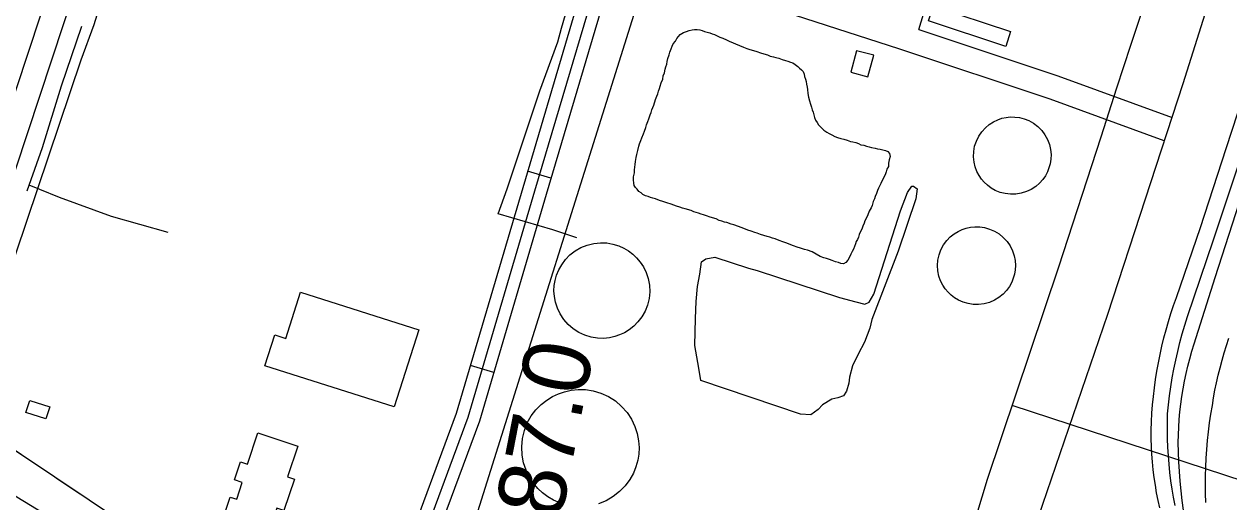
# Model space of a CAD drawing. Extents: x 3355677 to 3393573, y 612928 to 638357.
# Drawn here: x 3368073 to 3369560, y 626715 to 627305 of the extents above; entities that cross this region are included whole.
import ezdxf

# ---------------------------------------------------------------- set-up
doc = ezdxf.new("R2010")
doc.units = 0
for name, color, linetype in [('V-BLDG-OTLN', 7, 'Continuous'), ('V-DOMW-TANK', 7, 'Continuous'), ('V-RAIL-TRAK', 7, 'Continuous'), ('V-RIVR-RANG-IDEN', 7, 'Continuous'), ('V-ROAD-CNTR', 7, 'Continuous'), ('V-SITE-OTLN', 7, 'Continuous'), ('V-TOPO-BNDY', 7, 'Continuous'), ('V-TOPO-SHOR', 7, 'Continuous'), ('V-UTIL-LINE', 7, 'Continuous')]:
    doc.layers.add(name, color=color, linetype=linetype)

msp = doc.modelspace()

# ---------------------------------------------------------------- linework, layer by layer
at = {"layer": 'V-BLDG-OTLN'}
for points in [[(3369195.2, 627327.6), (3369290.5, 627296.2), (3369284.5, 627277.8), (3369189.1, 627309.2)], [(3369100.4, 627272.5), (3369093.3, 627245.8), (3369114.5, 627240.1), (3369121.6, 627266.8)], [(3368414.3, 626974.2), (3368560.2, 626927.9), (3368530, 626832.7), (3368370.5, 626883.3), (3368382.6, 626921.5), (3368396.2, 626917.2)], [(3368080.4, 626840.7), (3368105, 626832.9), (3368100.4, 626818.1), (3368075.7, 626825.9)], [(3368361.7, 626800.6), (3368411.2, 626784.1), (3368398.5, 626746.2), (3368406.8, 626743.4), (3368394, 626704.9), (3368385.3, 626707.8), (3368372.1, 626668.2), (3368355.5, 626673.7), (3368352.2, 626663.8), (3368321.2, 626674.1), (3368315.9, 626686.1), (3368327.6, 626721.4), (3368335.7, 626718.7), (3368342.6, 626739.4), (3368333, 626742.7), (3368340.3, 626764.8), (3368348.9, 626761.9)]]:
    msp.add_lwpolyline(points, close=True, dxfattribs=at)
at = {"layer": 'V-DOMW-TANK'}
for points in [[(3369284.8, 627190.1), (3369290, 627190.7), (3369295.5, 627190.6), (3369301.3, 627189.9), (3369307.2, 627188.4), (3369313.1, 627186.1), (3369318.7, 627182.9), (3369324, 627178.9), (3369328.8, 627174.1), (3369332.8, 627168.7), (3369336, 627162.8), (3369338.3, 627156.6), (3369339.7, 627150.4), (3369340.3, 627144.3), (3369340.1, 627138.4), (3369339.2, 627132.8), (3369337.8, 627127.7), (3369335.9, 627122.9), (3369333.4, 627118.1), (3369330.1, 627113.4), (3369326.1, 627108.9), (3369321.4, 627104.8), (3369316, 627101.3), (3369310, 627098.5), (3369303.6, 627096.4), (3369296.9, 627095.4), (3369290.2, 627095.2), (3369283.6, 627096), (3369277.4, 627097.6), (3369271.6, 627100), (3369266.4, 627102.9), (3369261.8, 627106.4), (3369257.8, 627110.1), (3369254.5, 627114), (3369251.5, 627118.4), (3369248.9, 627123.4), (3369246.8, 627128.9), (3369245.4, 627134.9), (3369244.8, 627141.3), (3369245, 627147.9), (3369246.1, 627154.5), (3369248.2, 627160.9), (3369251.2, 627166.9), (3369254.9, 627172.4), (3369259.3, 627177.3), (3369264.1, 627181.4), (3369269.2, 627184.7), (3369274.5, 627187.2), (3369279.7, 627189)], [(3369235.8, 627053.4), (3369240.9, 627054.5), (3369246.4, 627055.1), (3369252.3, 627055), (3369258.3, 627054.1), (3369264.4, 627052.3), (3369270.4, 627049.7), (3369276.2, 627046.3), (3369281.4, 627042), (3369286, 627037), (3369289.8, 627031.4), (3369292.7, 627025.5), (3369294.8, 627019.4), (3369296, 627013.3), (3369296.4, 627007.4), (3369296.1, 627001.8), (3369295.2, 626996.5), (3369293.8, 626991.5), (3369291.8, 626986.5), (3369289, 626981.4), (3369285.4, 626976.5), (3369281.1, 626971.9), (3369276.1, 626967.8), (3369270.4, 626964.4), (3369264.2, 626961.7), (3369257.7, 626959.9), (3369251, 626959.1), (3369244.3, 626959.2), (3369237.9, 626960.2), (3369231.9, 626961.9), (3369226.3, 626964.4), (3369221.4, 626967.3), (3369217.1, 626970.6), (3369213.3, 626974.2), (3369209.9, 626978.3), (3369206.8, 626983), (3369204.1, 626988.3), (3369202.1, 626994.2), (3369200.8, 627000.5), (3369200.3, 627007.1), (3369200.8, 627013.8), (3369202.2, 627020.4), (3369204.5, 627026.8), (3369207.7, 627032.7), (3369211.6, 627038), (3369216, 627042.6), (3369220.7, 627046.4), (3369225.7, 627049.4), (3369230.8, 627051.8)], [(3368808.1, 626921.5), (3368802, 626919.5), (3368795.4, 626918), (3368788.2, 626917.3), (3368780.7, 626917.6), (3368773, 626918.8), (3368765.3, 626921.1), (3368757.8, 626924.6), (3368750.8, 626929.1), (3368744.5, 626934.5), (3368739.1, 626940.7), (3368734.6, 626947.5), (3368731.3, 626954.7), (3368728.9, 626961.9), (3368727.6, 626969.1), (3368727.1, 626976), (3368727.5, 626982.6), (3368728.5, 626988.9), (3368730.3, 626995.3), (3368732.9, 627001.9), (3368736.6, 627008.3), (3368741.2, 627014.5), (3368746.7, 627020.3), (3368753.2, 627025.3), (3368760.4, 627029.4), (3368768.1, 627032.5), (3368776.2, 627034.5), (3368784.3, 627035.3), (3368792.3, 627035.1), (3368799.9, 627033.8), (3368807, 627031.6), (3368813.4, 627028.7), (3368819.2, 627025.3), (3368824.3, 627021.4), (3368829, 627016.9), (3368833.5, 627011.6), (3368837.5, 627005.5), (3368840.8, 626998.6), (3368843.3, 626991.1), (3368844.8, 626983.2), (3368845.2, 626974.9), (3368844.4, 626966.6), (3368842.4, 626958.5), (3368839.4, 626950.9), (3368835.5, 626943.9), (3368830.7, 626937.6), (3368825.5, 626932.3), (3368819.8, 626927.8), (3368814, 626924.3)]]:
    msp.add_lwpolyline(points, close=True, dxfattribs=at)
msp.add_lwpolyline([(3368734.4, 626714.1), (3368726.4, 626717.6), (3368719.4, 626721.8), (3368713.1, 626726.5), (3368707.2, 626732), (3368701.7, 626738.5), (3368696.8, 626746), (3368692.7, 626754.4), (3368689.6, 626763.5), (3368687.8, 626773.3), (3368687.3, 626783.4), (3368688.2, 626793.6), (3368690.6, 626803.5), (3368694.2, 626812.9), (3368699.1, 626821.5), (3368704.8, 626829.2), (3368711.3, 626835.7), (3368718.2, 626841.2), (3368725.3, 626845.6), (3368732.5, 626849), (3368739.9, 626851.5), (3368748.1, 626853.3), (3368756.9, 626854.2), (3368766.1, 626854), (3368775.5, 626852.5), (3368785, 626849.7), (3368794.2, 626845.5), (3368802.8, 626840), (3368810.5, 626833.3), (3368817.2, 626825.7), (3368822.7, 626817.4), (3368826.8, 626808.7), (3368829.7, 626799.8), (3368831.4, 626791), (3368832, 626782.5), (3368831.6, 626774.5), (3368830.4, 626766.8), (3368828.2, 626758.8), (3368825, 626750.8), (3368820.6, 626742.9), (3368814.9, 626735.2), (3368808.1, 626728.2), (3368800.3, 626722), (3368791.5, 626716.9), (3368782, 626713.1)], dxfattribs=at)
at = {"layer": 'V-RAIL-TRAK'}
for points in [[(3369474.4, 626707.9), (3369472.4, 626717.3), (3369470.6, 626726.7), (3369469, 626736.1), (3369467.5, 626745.6), (3369466.4, 626755.1), (3369465.4, 626764.7), (3369464.6, 626774.2), (3369464.1, 626783.8), (3369463.7, 626793.4), (3369463.9, 626803.9), (3369464.2, 626814.3), (3369464.8, 626824.8), (3369465.6, 626835.2), (3369466.6, 626845.7), (3369467.8, 626856.1), (3369469.3, 626866.5), (3369470.9, 626876.8), (3369472.7, 626887.1), (3369474.8, 626897.4), (3369477.1, 626907.7), (3369479.6, 626917.8), (3369482.2, 626928), (3369485.1, 626938), (3369488.2, 626948.1), (3369491.5, 626958), (3369495, 626967.9), (3369524.8, 627054.1), (3369556.3, 627151.9), (3369592.5, 627262.5)], [(3369493.4, 626710.9), (3369491.4, 626721.1), (3369489.7, 626731.3), (3369488.2, 626741.5), (3369487, 626751.8), (3369485.9, 626762.1), (3369485.1, 626772.4), (3369484.5, 626782.8), (3369484.1, 626793.1), (3369483.9, 626803.5), (3369483.9, 626813.8), (3369484.1, 626824.2), (3369485.2, 626835.3), (3369486.5, 626846.4), (3369488.1, 626857.4), (3369489.9, 626868.4), (3369491.9, 626879.4), (3369494.1, 626890.4), (3369496.6, 626901.2), (3369499.2, 626912.1), (3369502.1, 626922.8), (3369505.3, 626933.6), (3369508.6, 626944.2), (3369540.6, 627039), (3369587.9, 627181)], [(3369503.7, 626705.4), (3369502.1, 626717.3), (3369500.8, 626729.1), (3369499.6, 626741), (3369498.7, 626752.9), (3369497.9, 626764.9), (3369497.4, 626776.8), (3369497.2, 626788.7), (3369497.4, 626798.3), (3369497.8, 626807.8), (3369498.5, 626817.3), (3369499.4, 626826.8), (3369500.5, 626836.2), (3369501.8, 626845.7), (3369503.3, 626855.1), (3369505.1, 626864.4), (3369507, 626873.8), (3369509.2, 626883), (3369511.6, 626892.2), (3369514.2, 626901.4), (3369517, 626910.5), (3369543, 626992.4), (3369589.8, 627137.8)], [(3369531.4, 626714.8), (3369531, 626725.7), (3369530.9, 626736.6), (3369530.9, 626747.5), (3369531.2, 626758.5), (3369531.7, 626769.4), (3369532.5, 626780.3), (3369533.4, 626791.2), (3369534.6, 626802.1), (3369536, 626812.9), (3369537.6, 626823.7), (3369539.4, 626834.5), (3369540.9, 626843.9), (3369542.6, 626853.3), (3369544.4, 626862.6), (3369546.5, 626871.9), (3369548.8, 626881.1), (3369551.3, 626890.3), (3369553.9, 626899.5), (3369556.8, 626908.5), (3369559.8, 626917.5)]]:
    msp.add_lwpolyline(points, dxfattribs=at)
at = {"layer": 'V-ROAD-CNTR'}
for p, q in [((3368723.4, 627115.1), (3368694.6, 627123.6)), ((3368652.8, 626875.3), (3368624.1, 626883.8))]:
    msp.add_line(p, q, dxfattribs=at)
for points in [[(3370176.3, 633731.8), (3370097.8, 633488.5), (3369963.1, 633067.7), (3369788.9, 632536.9), (3369615.9, 632012.9), (3369499.9, 631645.2), (3369354.9, 631184.8), (3369190.9, 630657.6), (3368973.3, 629965.4), (3368863.4, 629638.7), (3368793.4, 629424.5), (3368626.8, 628928.9), (3368504.4, 628552.8), (3368323.4, 627991.2), (3368123, 627405.4), (3367929.7, 626820.3), (3367830.1, 626523.3), (3367691.3, 626088.7), (3367456.3, 625379.9), (3367356.4, 625077), (3367348, 625010)], [(3371438.3, 633192.2), (3371329.9, 632861.6), (3371120.3, 632210.2), (3370873.5, 631453.5), (3370745.5, 631064.3), (3370611.1, 630643.9), (3370474.9, 630218.5), (3370241.9, 629509.3), (3370110.8, 629100.4), (3369991.2, 628758.8), (3369896.1, 628449.9), (3369849.7, 628302.3), (3369716.8, 627909.9), (3369502.8, 627231.5), (3369410.1, 626946.6), (3369287, 626587.1), (3369170, 626221.4), (3369099.9, 626006.1), (3369057.8, 625865), (3368962.5, 625591.4), (3368873.5, 625315.1), (3368759.9, 624967.5), (3368745.7, 624923.6)], [(3369177.3, 627298.5), (3369293, 627680.3)], [(3368189.4, 627506.6), (3368151.5, 627395.9), (3367958.2, 626810.8), (3367858.6, 626514), (3367719.9, 626079.5), (3367484.7, 625370.4), (3367385.8, 625070.3), (3367377.7, 625006.2)], [(3368794.2, 627407), (3368703, 627099.1), (3368620.9, 626819.8), (3368555.4, 626642.6), (3368509.5, 626503.9), (3368506.8, 626486.7), (3368517.3, 626468.5), (3368563.3, 626445), (3368634.9, 626405.6), (3368854, 626267.4), (3369038.4, 626156.1), (3369131.7, 626103.9)], [(3368804.2, 627388), (3368717.4, 627094.8), (3368635.1, 626815.1), (3368569.5, 626637.7), (3368524.2, 626500.4), (3368522.4, 626489.6), (3368528.1, 626479.8), (3368570.3, 626458.3), (3368642.5, 626418.5), (3368861.9, 626280.2), (3369045.9, 626169.1), (3369139.1, 626116.9)], [(3368804.2, 627388), (3369153.5, 627274.8), (3369338.9, 627213.1), (3369479.4, 627161.6)], [(3368752, 627317.4), (3368688.6, 627103.3), (3368606.6, 626824.5), (3368541.2, 626647.6), (3368494.9, 626507.5), (3368491.1, 626483.8), (3368506.5, 626457.1), (3368556.3, 626431.8), (3368627.3, 626392.7), (3368846.2, 626254.6), (3369030.8, 626143.2), (3369124.4, 626090.8)], [(3369177.3, 627298.5), (3369348.8, 627241.4), (3369489.8, 627189.8)]]:
    msp.add_lwpolyline(points, dxfattribs=at)
at = {"layer": 'V-SITE-OTLN'}
msp.add_lwpolyline([(3367969.4, 626744.3), (3368143.9, 627261.1), (3368159.9, 627304.7), (3368167.1, 627328.8), (3368171.6, 627346.1), (3368206.5, 627446.7), (3368226.6, 627503), (3368264.5, 627607.4), (3368324.1, 627790.4), (3368348.5, 627861.5), (3368364.8, 627911.7), (3368384.9, 627974), (3368405.4, 628034.9), (3368471.1, 628231.2), (3368515.1, 628365.5)], dxfattribs=at)
at = {"layer": 'V-TOPO-BNDY'}
msp.add_line((3370376.9, 632253.8), (3368006.8, 624710.9), dxfattribs=at)
at = {"layer": 'V-TOPO-SHOR'}
for points in [[(3368077.3, 627099.5), (3368079.7, 627106.3), (3368095.9, 627152.8), (3368119.6, 627229), (3368144.5, 627302.8)], [(3368878.6, 627287.5), (3368880.8, 627290.1), (3368882.9, 627292.6), (3368886.7, 627294.8), (3368890.6, 627296.1), (3368894, 627297.4), (3368897.5, 627298.3), (3368900.5, 627298.7), (3368903.9, 627298.7), (3368906.9, 627298.3), (3368909.9, 627297.4), (3368912.9, 627296.1), (3368915.9, 627295.3), (3368919.3, 627294.4), (3368922.3, 627293.2), (3368925.3, 627292.3), (3368928.3, 627291), (3368931.8, 627289.3), (3368935.6, 627288.1), (3368939.9, 627285.9), (3368943.3, 627284.2), (3368948.1, 627282.1), (3368951.1, 627280.8), (3368955.8, 627279.1), (3368960.9, 627277), (3368965.2, 627275.3), (3368968.7, 627274), (3368973.4, 627272.7), (3368977.2, 627271.4), (3368982, 627269.7), (3368986.2, 627268.5), (3368990.5, 627267.2), (3368994, 627265.9), (3368997.8, 627265.1), (3369000.8, 627264.2), (3369004.3, 627263.4), (3369008.5, 627261.7), (3369012.8, 627260.4), (3369015.8, 627259.5), (3369018.8, 627258.2), (3369021.8, 627257.4), (3369024.8, 627255.3), (3369027.8, 627253.1), (3369030, 627251), (3369032.6, 627248.9), (3369034.7, 627246.7), (3369035.6, 627243.7), (3369036, 627240.7), (3369037.3, 627237.3), (3369038.2, 627234.3), (3369038.6, 627231.3), (3369039.5, 627227.4), (3369039.9, 627224.4), (3369040.4, 627219.7), (3369041.2, 627215), (3369042.5, 627210.7), (3369043.4, 627206.4), (3369044.7, 627202.6), (3369045.5, 627199.6), (3369046.8, 627196.6), (3369047.7, 627193.2), (3369048.6, 627190.2), (3369049.9, 627186.7), (3369052, 627183.8), (3369053.3, 627180.8), (3369055.9, 627178.6), (3369058, 627176.5), (3369060.2, 627174.3), (3369063.6, 627171.8), (3369066.6, 627170.1), (3369070, 627168.4), (3369073.5, 627166.7), (3369076.9, 627165.4), (3369080.8, 627164.1), (3369084.6, 627163.3), (3369088.9, 627162), (3369092.8, 627160.3), (3369095.8, 627159.9), (3369099.6, 627159), (3369102.6, 627157.7), (3369105.7, 627156.4), (3369109.5, 627156), (3369112.5, 627154.7), (3369115.9, 627153.9), (3369118.9, 627153.1), (3369123.2, 627152.2), (3369126.2, 627151.4), (3369129.7, 627150.9), (3369132.7, 627150.1), (3369136.1, 627149.2), (3369139.1, 627148), (3369141.2, 627145.4), (3369141.7, 627142), (3369140.8, 627137.7), (3369140, 627133.8), (3369139.6, 627129.5), (3369137.9, 627126.1), (3369137, 627123.1), (3369135.7, 627119.2), (3369133.2, 627114.5), (3369130.2, 627108.5)], [(3369045.5, 627024.3), (3369040, 627026.4), (3369036.1, 627026.9), (3369031.4, 627028.6), (3369027.1, 627029.8), (3369022.4, 627031.5), (3369017.2, 627033.7), (3369014.2, 627034.9), (3369009.5, 627036.6), (3369004.8, 627038.3), (3369000.1, 627040.1), (3368996.6, 627040.9), (3368993.6, 627042.2), (3368990.2, 627043), (3368985.9, 627044.3), (3368982, 627045.6), (3368977.8, 627047.3), (3368974.8, 627048.1), (3368970.5, 627049.8), (3368966.2, 627051.1), (3368961.5, 627052.8), (3368954.6, 627055.4), (3368949, 627057.5), (3368945.6, 627058.4), (3368940.4, 627060.5), (3368937.4, 627060.9), (3368934, 627062.2), (3368931, 627063), (3368927.1, 627064.7), (3368919.9, 627066.9), (3368915.1, 627068.6), (3368911.7, 627069.8), (3368908.7, 627070.7), (3368905.3, 627072), (3368899.7, 627073.7), (3368896.3, 627075), (3368889, 627077.1), (3368885.5, 627077.9), (3368882.5, 627079.2), (3368878.2, 627080.5), (3368871.8, 627083), (3368866.2, 627084.7), (3368861.5, 627086.4), (3368857.2, 627087.7), (3368852.5, 627089.4), (3368849.1, 627090.3), (3368846.1, 627091.1), (3368843.1, 627092.4), (3368840.1, 627093.3), (3368836.6, 627095), (3368834.5, 627097.1), (3368831.9, 627098.8), (3368829.8, 627101.4), (3368827.6, 627103.5), (3368825.9, 627106.1), (3368825.5, 627109.1), (3368825, 627112.9), (3368825.4, 627116.8), (3368826.3, 627121.5), (3368826.3, 627125.4), (3368827.1, 627131.8), (3368827.5, 627135.7), (3368828.4, 627140.8), (3368829.2, 627144.2), (3368830.5, 627149.4), (3368831.8, 627154.5), (3368832.6, 627157.5), (3368834.3, 627161.8), (3368835.6, 627164.8), (3368837.7, 627170), (3368838.6, 627173), (3368840.3, 627177.7), (3368841.2, 627181.1), (3368842.9, 627185), (3368844.1, 627188.4), (3368845.8, 627193.1), (3368847.1, 627196.1), (3368848, 627199.6), (3368850.1, 627205.1), (3368852.2, 627212.4), (3368853.9, 627216.3), (3368855.2, 627219.3), (3368856.1, 627222.7), (3368857.3, 627225.7), (3368858.2, 627228.7), (3368859.5, 627233), (3368861.2, 627237.3), (3368862, 627241.6), (3368863.3, 627245), (3368864.1, 627249.7), (3368865, 627252.7), (3368866.3, 627255.8), (3368866.7, 627259.2), (3368867.5, 627263), (3368869.2, 627267.3), (3368870.1, 627270.8), (3368871.8, 627274.6), (3368873.1, 627278.1), (3368874.3, 627281.1), (3368876.9, 627284.1), (3368878.6, 627287.5)], [(3368251, 627048), (3368181.1, 627067.6), (3368117.2, 627091.4), (3368092.7, 627101.2), (3368079.7, 627106.3)], [(3368977.9, 627001), (3369079.4, 626967.9), (3369099.7, 626962.6), (3369110.5, 626959.6), (3369115.8, 626961.9), (3369121.9, 626971.9), (3369154.6, 627074.6), (3369163.4, 627097.6), (3369168.7, 627105.2), (3369170.6, 627105.2), (3369175.2, 627101.8), (3369173.7, 627089.5), (3369151.7, 627024.8), (3369119.3, 626940.5), (3369116.7, 626930.1), (3369110.2, 626912.5), (3369102.2, 626897.9), (3369095.3, 626883.4), (3369091.5, 626869.6), (3369090.8, 626861.9), (3369088.1, 626852), (3369084.3, 626846.2), (3369077.4, 626843.9), (3369069.8, 626842.3), (3369058.3, 626835.4), (3369052.9, 626829.3), (3369043.8, 626823.1), (3369031.1, 626823.9), (3368908.1, 626865.3), (3368905.8, 626880.6), (3368900.8, 626908.6), (3368901.5, 626941.9), (3368902.5, 626962.9), (3368904, 626981.3), (3368907.1, 626996.6), (3368909.3, 627012), (3368914.3, 627015.4), (3368925.4, 627017.7), (3368967.2, 627004.1), (3368977.9, 627001)], [(3369130.2, 627108.5), (3369127.6, 627102.9), (3369126.4, 627099.9), (3369125.1, 627096.1), (3369123.4, 627092.6), (3369122.5, 627089.6), (3369120.8, 627086.2), (3369119.5, 627081.5), (3369118.3, 627078.5), (3369116.1, 627074.2), (3369114.4, 627069.9), (3369113.1, 627066.9), (3369110.6, 627062.6), (3369109.7, 627059.6), (3369108, 627055.7), (3369106.8, 627052.3), (3369105, 627048.4), (3369103.8, 627045.4), (3369102.9, 627042.4), (3369101.6, 627039.4), (3369099.9, 627036.9), (3369099.1, 627033.9), (3369097.8, 627030.9), (3369096.5, 627027.4), (3369094.8, 627024.4), (3369093.5, 627021.4), (3369091.8, 627017.6), (3369089.7, 627013.7), (3369087.1, 627011.1), (3369084.1, 627009.4), (3369081.1, 627009.8), (3369078.1, 627011.1), (3369074.3, 627011.9), (3369070.4, 627013.6), (3369067, 627014.5), (3369063.5, 627015.8), (3369060.1, 627016.6), (3369055.4, 627018.3), (3369045.5, 627024.3)]]:
    msp.add_lwpolyline(points, dxfattribs=at)
at = {"layer": 'V-UTIL-LINE'}
for points in [[(3370599.1, 625159.7), (3369954, 625561.1), (3369433, 625883.7), (3369003.6, 626135.6), (3368625.6, 626361.6), (3368231.9, 626619.3), (3367851.3, 626850.7), (3367382.4, 627145.7), (3366865, 627444.4), (3366480, 627712.3), (3366027.6, 627988.3), (3365574.4, 628269.8), (3365118.6, 628541.7), (3364545.7, 628879.7), (3364115.5, 629158.1), (3363633, 629456.1), (3363159.7, 629754.2), (3362684.9, 630044.1), (3362215.7, 630326.1), (3361710.6, 630626.7), (3361234.6, 630908.5), (3360733.5, 631217), (3359805.2, 631780.2)], [(3360754.9, 631203.8), (3361272.8, 630966.2), (3361739.5, 630687.3), (3362229.5, 630409.9), (3362725.1, 630088.2), (3363192.5, 629799.9), (3363660, 629518.9), (3364148.1, 629221.1), (3365159.2, 628623.7), (3365586.8, 628351.6), (3366029.2, 628054), (3366448.3, 627803.7), (3366902.5, 627514.5), (3367411.9, 627203.2), (3367902.7, 626885.8), (3368361.7, 626578.4)], [(3369083.2, 626187.2), (3369187, 626505.9), (3369242.3, 626677.9), (3369261.9, 626743.5), (3369350, 627005.6), (3369402.3, 627166), (3369421.5, 627226.5), (3369438.9, 627279.3), (3369492.5, 627442.3), (3369511.3, 627503.2), (3369524.9, 627541.3), (3369583.2, 627722.3), (3369665.3, 627972), (3369684, 628032), (3369703.6, 628092.5), (3369710.4, 628118.2), (3369762.3, 628276.5)], [(3368755.2, 627041.5), (3368725.5, 627051.4), (3368658.3, 627071), (3368669.5, 627102.1), (3368709.5, 627223.1), (3368732, 627283.3), (3368736.2, 627300.3), (3368755.2, 627365.4), (3368765, 627391.6), (3368809.9, 627525.3), (3368840.8, 627620.8), (3368846.4, 627645.6), (3368866.8, 627705.7), (3368875.2, 627731.9), (3368905.4, 627823.9), (3368826.1, 627852), (3368661.3, 627906.1)], [(3370047.4, 626268.2), (3369938.6, 626534.5), (3369840.5, 626778.2), (3369673.8, 626709.2), (3369292.4, 626834.4)], [(3368052, 626785.8), (3368080.3, 626766.9)], [(3368113.5, 626744.6), (3368141.7, 626725.7)]]:
    msp.add_lwpolyline(points, dxfattribs=at)

# ---------------------------------------------------------------- texts
at = {"layer": 'V-RIVR-RANG-IDEN'}
msp.add_text('R-187.0', height=83, rotation=79.0102, dxfattribs=at).set_placement((3368701.6, 626516.8))

doc.saveas('drawing.dxf')
